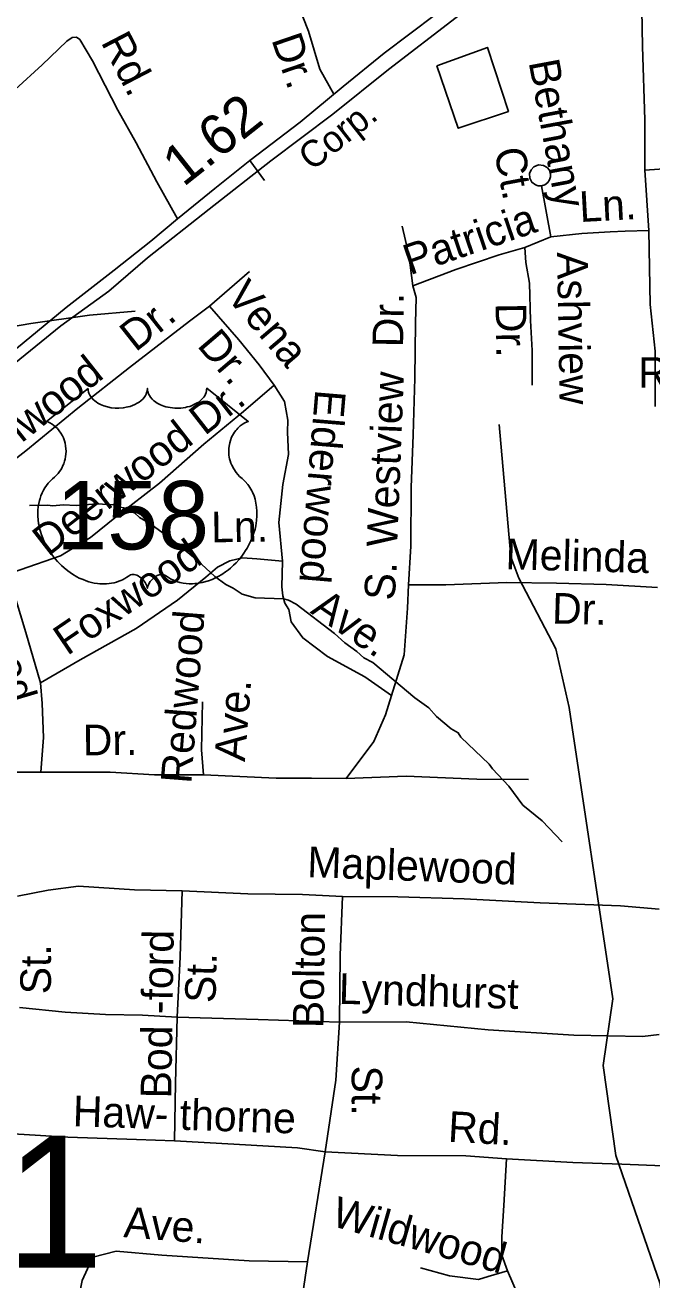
# Model space of a CAD drawing. Extents: x 1547597 to 1699558, y 810033 to 920809.
# Drawn here: x 1618018 to 1619963, y 849367 to 853258 of the extents above; entities that cross this region are included whole.
import ezdxf

# ---------------------------------------------------------------- set-up
doc = ezdxf.new("R2010")
doc.units = 0
for name, color, linetype in [('Exist Cultural Warehouse Building Footprint', 7, 'Continuous'), ('Exist Hydrographic Creek Single Shore', 7, 'Continuous'), ('Exist Hydrographic Misc Water Feature', 7, 'Continuous'), ('Exist Railroad Mainline', 7, 'Continuous'), ('Exist Railroad Mainline Label', 7, 'Continuous'), ('Exist Railroad Siding', 7, 'Continuous'), ('Exist Road Non-System Type 51', 7, 'Continuous'), ('Exist Road Non-System Type 51 Label', 7, 'Continuous'), ('Exist Road Primary US Mileage Hundredths English Label', 7, 'Continuous'), ('Exist Road Primary US Shield CELL', 7, 'Continuous'), ('Exist Road Primary US Shield Number Label', 7, 'Continuous'), ('Exist Road Primary US Structure RailRoad Number Label', 7, 'Continuous'), ('Exist Road Primary US UnDivided 4 Lane Attributed', 7, 'Continuous')]:
    doc.layers.add(name, color=color, linetype=linetype)

msp = doc.modelspace()

# ---------------------------------------------------------------- linework, layer by layer
at = {"layer": 'Exist Cultural Warehouse Building Footprint'}
msp.add_lwpolyline([(1619295.6, 853132.2), (1619362.3, 852938.5), (1619518.2, 852990.5), (1619452.7, 853188.8)], close=True, dxfattribs=at)
at = {"layer": 'Exist Hydrographic Creek Single Shore'}
msp.add_lwpolyline([(1620166.7, 847722.6), (1620182.7, 848273.9), (1620015.7, 848891.1), (1620019.7, 849033.4), (1619989.3, 849355.1), (1619851.2, 849753.6), (1619811.7, 850031.7), (1619842.5, 850238.6), (1619706.6, 851142.3), (1619664.8, 851324.1), (1619550.8, 851543.1), (1619525.8, 851609.2), (1619489.5, 852019.8)], dxfattribs=at)
at = {"layer": 'Exist Hydrographic Misc Water Feature'}
msp.add_lwpolyline([(1618032.6, 851768.3), (1618088.5, 851769.5), (1618104.5, 851767.3), (1618136.5, 851770.9), (1618176.5, 851768.3), (1618240.6, 851773.4), (1618294.5, 851770.7), (1618308.4, 851764.5), (1618330.3, 851760.2), (1618344.1, 851750), (1618358.1, 851745.8), (1618373.9, 851731.6), (1618405.7, 851713.1), (1618472.9, 851664.2), (1618552, 851599.1), (1618607.2, 851548.3), (1618641, 851523.9), (1618664, 851511.9), (1618692.4, 851493.2), (1618732.3, 851482.6), (1618820.2, 851479.4), (1618836.2, 851475.1), (1618860, 851462.8), (1618978.7, 851371.2), (1619010.3, 851342.8), (1619047.9, 851316.2), (1619069.5, 851295.9), (1619097.3, 851281.6), (1619227.7, 851171.8), (1619271.3, 851141.2), (1619295, 851114.8), (1619340.4, 851076.2), (1619362.2, 851063.9), (1619370, 851049.8), (1619458.8, 850966.6), (1619468.6, 850952.5), (1619519.8, 850897.8), (1619563, 850839.2), (1619622.3, 850790.3), (1619684.8, 850726.1)], dxfattribs=at)
at = {"layer": 'Exist Railroad Mainline'}
msp.add_lwpolyline([(1617957.9, 852185.8), (1618129.4, 852325.6), (1618278.7, 852433.6), (1618397.8, 852536), (1618589.6, 852687.4), (1618781.3, 852837), (1618973, 852982.4), (1619146.4, 853120.2), (1619356.2, 853281.4), (1619527.7, 853409.2), (1619701.5, 853551), (1619895, 853700.3), (1620082.8, 853844), (1620258.1, 853973.7), (1620397.2, 854071.7), (1620491.9, 854132.7), (1620621, 854220.9), (1620717.5, 854273.6), (1620826, 854318.2)], dxfattribs=at)
at = {"layer": 'Exist Railroad Siding'}
msp.add_lwpolyline([(1618359.7, 852370.7), (1618217.8, 852358.5), (1618036.6, 852332.4), (1617915.5, 852312.2), (1617850.8, 852289.1), (1617794.9, 852253.8)], dxfattribs=at)
at = {"layer": 'Exist Road Non-System Type 51'}
for p, q in [((1618715.9, 852837.9), (1618761.3, 852776.6)), ((1619940.9, 852808.4), (1619953.6, 852621.4)), ((1619649.8, 852601.3), (1619620.2, 852759.6)), ((1619649.8, 852601.3), (1619569.3, 852568.5)), ((1618714.7, 852494.4), (1618590.8, 852386.9))]:
    msp.add_line(p, q, dxfattribs=at)
for points in [[(1619926.4, 853564.9), (1619930.1, 853420.1), (1619933.7, 853192.1), (1619940.9, 852964), (1619940.9, 852808.4)], [(1618816.1, 853418), (1618863.1, 853328.2), (1618897.7, 853239.7), (1618932.9, 853121.8), (1618976.3, 853043.6)], [(1620782.3, 853237.9), (1620701.6, 853195.1), (1620578.6, 853108.9), (1620406.7, 852983.5), (1620285.5, 852893.6), (1620215, 852852.6), (1620156.7, 852831.5), (1620060.6, 852816.9), (1619940.9, 852808.4)], [(1618491.3, 852657.4), (1618427.2, 852772.2), (1618363, 852893.1), (1618306.6, 852993.9), (1618227.1, 853147), (1618188, 853213.5), (1618178, 853220.9), (1618164.1, 853219.9), (1618148.1, 853208.1), (1618071, 853135.4), (1617988, 853058.6)], [(1619620.2, 852759.6), (1619631.5, 852762.5), (1619640.2, 852769.6), (1619646, 852778.1), (1619649, 852787.2), (1619649, 852797), (1619645, 852807.9), (1619638.1, 852816.4), (1619627.3, 852823.1), (1619611.1, 852824.8), (1619597, 852818.7), (1619588.8, 852809.4), (1619583.5, 852797.7), (1619584.2, 852783.3), (1619590.6, 852771), (1619601.6, 852762.3), (1619610.2, 852759.6), (1619620.2, 852759.6)], [(1619221.9, 852449.9), (1619209.4, 852546), (1619188.8, 852634.2)], [(1619953.6, 852621.4), (1619880.3, 852619.4), (1619833.8, 852616.6), (1619745.9, 852611.7), (1619649.8, 852601.3)], [(1619953.6, 852621.4), (1619958, 852392.1), (1619973.6, 852247.5), (1619972.9, 852075.6)], [(1619569.3, 852568.5), (1619489, 852545.7), (1619354.6, 852499.8), (1619221.9, 852449.9)], [(1619569.3, 852568.5), (1619572.5, 852521.6), (1619583.6, 852458.2), (1619586.3, 852342.5), (1619591.8, 852248.8), (1619591.8, 852141.3)], [(1619221.9, 852449.9), (1619231.4, 852413.7), (1619230.1, 852333.6), (1619227.5, 852163.8), (1619222.9, 851988), (1619216.4, 851824.2), (1619215.5, 851642.3), (1619207.9, 851522.6)], [(1618590.8, 852386.9), (1618529, 852340.6), (1618342.3, 852196.2), (1618182.5, 852070.8), (1618020.8, 851937.8), (1617861.1, 851815.5)], [(1618791.7, 852141.7), (1618744.9, 852205.1), (1618681.6, 852282.2), (1618590.8, 852386.9)], [(1617968.5, 851556.5), (1618003.2, 851569.2), (1618128.3, 851612.8), (1618221.1, 851669.3), (1618301.9, 851734.1), (1618435.5, 851838.1), (1618572.7, 851958.2), (1618696, 852060.2), (1618791.7, 852141.7)], [(1618817.4, 851596), (1618805.5, 851716.3), (1618818.5, 851833.8), (1618835.8, 851926.8), (1618833, 851995.7), (1618834, 852033.1), (1618823, 852091.4), (1618791.7, 852141.7)], [(1618066.7, 851218.5), (1618189.2, 851290), (1618362.7, 851387.3), (1618491.7, 851475.3), (1618578.8, 851546), (1618615.3, 851577.5), (1618653.5, 851596.9), (1618693.5, 851606.3), (1618737.7, 851603.2), (1618817.4, 851596)], [(1619155.1, 851179), (1619072.5, 851236.8), (1618956.9, 851300.2), (1618879.8, 851358.1), (1618844, 851407.7), (1618836.4, 851446), (1618824.8, 851466), (1618818.2, 851488.9), (1618815.1, 851516.8), (1618817.4, 851596)], [(1617968.5, 851556.5), (1617987.8, 851484.8), (1618020.8, 851374.6), (1618066.7, 851218.5)], [(1619207.9, 851522.6), (1619323.7, 851522.9), (1619513.6, 851530), (1619667.4, 851527.7), (1619821.2, 851523.4), (1619980.3, 851514)], [(1619207.9, 851522.6), (1619204.6, 851450.7), (1619194.5, 851305), (1619155.1, 851179)], [(1618066.7, 851218.5), (1618071.6, 851154.5), (1618075.9, 851049.5), (1618067.6, 850942)], [(1619155.1, 851179), (1619136.6, 851119.4), (1619100.6, 851036.5), (1619014.7, 850921.6)], [(1618568.7, 851159.7), (1618566, 851010.9), (1618571.5, 850933.8)], [(1618067.6, 850942), (1617943.7, 850942), (1617770.5, 850950.2), (1617592.6, 850952.8), (1617404.8, 850948.8)], [(1618571.5, 850933.8), (1618420, 850933.8), (1618282.4, 850942), (1618067.6, 850942)], [(1619014.7, 850921.6), (1618906.7, 850923.3), (1618797.2, 850922.7), (1618571.5, 850933.8)], [(1619580.3, 850919.4), (1619420.4, 850919.8), (1619200.8, 850929), (1619014.7, 850921.6)], [(1618505.9, 850574.2), (1618358.2, 850577.3), (1618184.6, 850588.5), (1618090.5, 850576), (1617994.5, 850557.3)], [(1618505.9, 850574.2), (1618499.9, 850369.1), (1618490.8, 850182.1)], [(1619003.4, 850556.2), (1618879.4, 850562.2), (1618709.8, 850564.6), (1618505.9, 850574.2)], [(1619003.4, 850556.2), (1618996.5, 850374.5), (1618993.5, 850166.6)], [(1619985.7, 850516.9), (1619866.1, 850527.3), (1619616.3, 850537), (1619380.8, 850548.6), (1619175.1, 850555.6), (1619003.4, 850556.2)], [(1618490.8, 850182.1), (1618382.3, 850188.2), (1618267.9, 850190.5), (1618143, 850197.7), (1618001.1, 850211.6)], [(1618490.8, 850182.1), (1618484.8, 849977), (1618481.8, 849799.1)], [(1618993.5, 850166.6), (1618741.7, 850174.3), (1618490.8, 850182.1)], [(1618993.5, 850166.6), (1618982.6, 849986.9), (1618949.1, 849764)], [(1619985.7, 850127.8), (1619934.5, 850121.8), (1619721, 850126.5), (1619455.6, 850142.5), (1619201.2, 850167.4), (1618993.5, 850166.6)], [(1618481.8, 849799.1), (1618364.6, 849802.4), (1618150.8, 849809.5), (1617981.1, 849820)], [(1618949.1, 849764), (1618863.5, 849776.8), (1618666, 849787.9), (1618481.8, 849799.1)], [(1618949.1, 849764), (1618894.8, 849423.2)], [(1619512.5, 849743.1), (1619386.3, 849751.8), (1619174.4, 849752.9), (1618949.1, 849764)], [(1619515.3, 849395.3), (1619497.5, 849444.5), (1619497.6, 849500.8), (1619503.5, 849598.3), (1619512.5, 849743.1)], [(1619997.8, 849720.6), (1619869.4, 849726.6), (1619717.6, 849730.9), (1619512.5, 849743.1)], [(1618894.8, 849423.2), (1618714, 849426.2), (1618442.7, 849444.3), (1618301.1, 849456.3), (1618228.7, 849438.2), (1618195.6, 849365.8), (1618174.5, 849263.3), (1618162.4, 849118.5)], [(1618894.8, 849423.2), (1618852.6, 849139.6)], [(1619515.3, 849395.3), (1619455.1, 849378.1), (1619424.7, 849368.6), (1619335.1, 849379.9), (1619245.6, 849405.3)], [(1619636.1, 849124.8), (1619599.7, 849197.5), (1619561.2, 849287.9), (1619515.3, 849395.3)]]:
    msp.add_lwpolyline(points, dxfattribs=at)
at = {"layer": 'Exist Road Primary US Shield CELL'}
msp.add_lwpolyline([(1618213.9, 852131.6), (1618214.2, 852126.3), (1618215.5, 852119.9), (1618216.5, 852116.7), (1618219.5, 852110.4), (1618224.3, 852103.1), (1618231.1, 852095.9), (1618238.8, 852089.5), (1618244, 852086.2), (1618252.8, 852081.5), (1618262.7, 852077.3), (1618273.8, 852074.1), (1618285.1, 852071.8), (1618297.5, 852070.5), (1618309.7, 852070.2), (1618322.9, 852071.2), (1618337.5, 852074), (1618344.3, 852075.8), (1618351.8, 852078.4), (1618358.8, 852081.3), (1618366.4, 852085.4), (1618372.6, 852089.3), (1618377.4, 852092.8), (1618384.3, 852099.4), (1618389.7, 852106.1), (1618392, 852109.9), (1618393.9, 852113.6), (1618396.6, 852121.3), (1618397.4, 852124.7), (1618397.9, 852131.8), (1618398.4, 852125.9), (1618399, 852122.1), (1618400, 852118.5), (1618401.5, 852114.6), (1618404.2, 852109.2), (1618407.3, 852104.6), (1618413, 852097.8), (1618416.6, 852094.5), (1618419.8, 852091.8), (1618428.6, 852085.8), (1618438.8, 852080.7), (1618443.8, 852078.5), (1618449, 852076.6), (1618455.5, 852074.7), (1618462.3, 852073.1), (1618468.9, 852071.9), (1618475.8, 852070.9), (1618482.8, 852070.4), (1618488.5, 852070.2), (1618495.4, 852070.3), (1618501.9, 852070.7), (1618508.5, 852071.5), (1618515.8, 852072.7), (1618521.6, 852074), (1618529.4, 852076), (1618536.4, 852078.5), (1618542.5, 852081.2), (1618550.5, 852085.4), (1618557, 852089.4), (1618561.7, 852093.2), (1618567.3, 852098.4), (1618572.6, 852104.5), (1618575.7, 852109), (1618577.9, 852113.6), (1618580, 852118.5), (1618581.2, 852123.7), (1618581.8, 852128.2), (1618582, 852132), (1618710.6, 852029.5), (1618707.5, 852028.4), (1618700.5, 852025), (1618695, 852021.7), (1618686.1, 852015.5), (1618682.4, 852012), (1618678.6, 852008.5), (1618675.1, 852004.7), (1618672, 852001.1), (1618668.3, 851995.9), (1618664.9, 851990.8), (1618661.7, 851985.1), (1618659.3, 851980.1), (1618655.3, 851969.8), (1618653.4, 851963.3), (1618652.2, 851957.7), (1618650.7, 851946.2), (1618650.3, 851940.8), (1618650.3, 851935.4), (1618650.6, 851929.7), (1618651.1, 851924.2), (1618652.1, 851918.5), (1618653, 851913.5), (1618654.6, 851907.3), (1618656.9, 851900.2), (1618659.7, 851893.3), (1618665.6, 851882.1), (1618673.2, 851870.7), (1618678.5, 851864.3), (1618683.9, 851858.9), (1618691.8, 851852.2), (1618696.1, 851848.4), (1618701, 851843.4), (1618709.1, 851834.1), (1618712.3, 851829.7), (1618715.7, 851824.7), (1618718.7, 851819.6), (1618721.7, 851814.2), (1618724.2, 851809.4), (1618728.7, 851798.4), (1618732, 851787.7), (1618733.5, 851782), (1618735.9, 851769.4), (1618736.8, 851763.2), (1618737.8, 851750.9), (1618737.8, 851736), (1618736.7, 851721.8), (1618734, 851705.4), (1618731.8, 851695.5), (1618728.4, 851684), (1618725.2, 851674), (1618719.3, 851659.4), (1618714.1, 851648.7), (1618707.3, 851636.3), (1618702.7, 851628.8), (1618697.3, 851620.7), (1618690.6, 851611.4), (1618682.7, 851601.6), (1618673.2, 851591.1), (1618665.5, 851583.5), (1618655.5, 851574.5), (1618649.4, 851569.5), (1618640.7, 851563), (1618628.9, 851555.1), (1618617.2, 851548.3), (1618607.2, 851543.2), (1618598.4, 851539.4), (1618587, 851535.1), (1618568.1, 851529.8), (1618561.1, 851528.4), (1618552.9, 851527.2), (1618545.3, 851526.4), (1618537.8, 851526), (1618527.8, 851526), (1618517.9, 851526.7), (1618508.4, 851528.1), (1618498.6, 851530.1), (1618488.4, 851533.2), (1618479.1, 851536.8), (1618469.7, 851541.5), (1618453.7, 851551.5), (1618449.2, 851553.9), (1618446.6, 851554.6), (1618440.4, 851554.9), (1618434.6, 851553.7), (1618428.7, 851551.3), (1618425.2, 851549.4), (1618420.4, 851546.3), (1618416.8, 851543.4), (1618412.4, 851539.2), (1618409.3, 851535.8), (1618407, 851533), (1618402.5, 851526), (1618400.9, 851522.6), (1618399.3, 851518.3), (1618397.8, 851511.9), (1618395.8, 851519.9), (1618393.4, 851525.3), (1618390.7, 851529.8), (1618387.8, 851533.9), (1618383.3, 851539), (1618379.3, 851542.9), (1618374.5, 851546.8), (1618369.3, 851550), (1618365.2, 851552.1), (1618361.4, 851553.5), (1618356.7, 851554.7), (1618352.9, 851555), (1618349.8, 851554.9), (1618345.5, 851553.9), (1618339.7, 851549.7), (1618334.2, 851545.9), (1618328.2, 851542.2), (1618321.1, 851538.4), (1618315.8, 851536), (1618309.6, 851533.6), (1618302.3, 851531.1), (1618294.4, 851529.1), (1618286.3, 851527.5), (1618279.1, 851526.3), (1618271.5, 851525.6), (1618264.6, 851525.4), (1618257.4, 851525.5), (1618250.6, 851526), (1618242.8, 851526.7), (1618233, 851528.2), (1618225, 851530), (1618216.5, 851532.3), (1618207.8, 851535), (1618198.4, 851538.6), (1618186.7, 851543.7), (1618178.6, 851547.8), (1618165.8, 851555.2), (1618150.7, 851565.6), (1618139.4, 851574.8), (1618131.1, 851582.3), (1618118.8, 851594.8), (1618111.6, 851602.9), (1618100.4, 851617.5), (1618093.2, 851628.1), (1618088.5, 851635.8), (1618081.6, 851648.3), (1618077.9, 851656.1), (1618073, 851667.5), (1618069.2, 851677.9), (1618066, 851687.8), (1618064.3, 851694.1), (1618061.9, 851705.1), (1618060.4, 851713), (1618058.9, 851723.7), (1618058.1, 851735), (1618058, 851745.4), (1618058.3, 851754.1), (1618059.2, 851764.2), (1618061, 851774.9), (1618063, 851784.1), (1618064.9, 851790.7), (1618067.6, 851798.7), (1618071.2, 851807.6), (1618075.5, 851816.1), (1618079.5, 851823.2), (1618084.6, 851830.8), (1618089.6, 851837.3), (1618096.2, 851844.4), (1618103, 851850.9), (1618109.3, 851856), (1618116.7, 851863.3), (1618120.6, 851867.7), (1618125.3, 851873.9), (1618129, 851879.6), (1618132, 851884.7), (1618135.9, 851892.2), (1618138.2, 851897.8), (1618141.2, 851906.5), (1618142.7, 851912.6), (1618144.2, 851920.4), (1618145.2, 851927.8), (1618145.6, 851937), (1618145.3, 851944.6), (1618144.3, 851953.5), (1618142.7, 851962), (1618140.7, 851969.4), (1618137.5, 851977.9), (1618134.5, 851984.2), (1618129.6, 851992.6), (1618124.1, 852000.4), (1618118.5, 852006.8), (1618112.8, 852012.5), (1618107.3, 852016.8), (1618102.1, 852020.5), (1618095.6, 852024.4), (1618089.3, 852027.5), (1618085.3, 852029.1)], close=True, dxfattribs=at)
at = {"layer": 'Exist Road Primary US UnDivided 4 Lane Attributed'}
msp.add_lwpolyline([(1617991.9, 852255.1), (1618145.6, 852382.7), (1618295.2, 852498.3), (1618408.5, 852588.6), (1618491.3, 852657.4), (1618606.7, 852751.5), (1618715.9, 852837.9), (1618871.6, 852957.5), (1619005.1, 853067.4), (1619132.5, 853171.5), (1619292.2, 853290.9)], dxfattribs=at)

# ---------------------------------------------------------------- texts
at = {"layer": 'Exist Railroad Mainline Label'}
msp.add_text('Corp.', height=82.02, rotation=38.2541, dxfattribs=at).set_placement((1618908, 852803.6))
at = {"layer": 'Exist Road Non-System Type 51 Label'}
for s, rotation, p in [('Rd.', 297.4529, (1618252.2, 853205.4)), ('Dr.', 288.9124, (1618781.8, 853213.5)), ('Bethany', 280.5941, (1619580.4, 853143.7)), ('Ct.', 280.5941, (1619473.4, 852870.4)), ('Ln.', 3.1367, (1619740.4, 852647.3)), ('Patricia', 18.8552, (1619211.9, 852481.9)), ('Ashview', 270.9549, (1619669, 852553.7)), ('Vena', 310.4853, (1618639.6, 852415.8)), ('Dr.', 38.3554, (1618361.1, 852242.6)), ('Dr.', 89.1239, (1619191.1, 852258.6)), ('Dr.', 270.9549, (1619478.2, 852395.9)), ('Dr.', 310.4853, (1618549.5, 852263.6)), ('Ashwood', 38.3759, (1617858, 851842.4)), ('Rosewood', 0.0365, (1619921, 852133.4)), ('Westview', 87.7181, (1619172.6, 851638.4)), ('Dr.', 38.0264, (1618575.7, 851983.1)), ('Elderwood', 265.2041, (1618919.2, 852129.9)), ('Deerwood', 37.8897, (1618089.3, 851608.5)), ('Blackwood', 286.5234, (1617790.4, 851738.2)), ('Ln.', 0.807, (1618596.4, 851654.2)), ('Foxwood', 34.2995, (1618149.1, 851301.2)), ('Melinda', 358.3907, (1619508.3, 851571.3)), ('S.', 86.3525, (1619164.7, 851472.3)), ('Ave.', 325.7081, (1618900.5, 851436.8)), ('Dr.', 358.3907, (1619652.5, 851402.9)), ('Redwood', 85.5101, (1618533.8, 850904.3)), ('Ave.', 85.5101, (1618700.3, 850972.7)), ('Dr.', 0.6483, (1618198, 850993.6)), ('Maplewood', 357.9123, (1618892.8, 850616.5)), ('Bolton', 89.1689, (1618944, 850147.5)), ('Bod -ford', 89.1279, (1618471.9, 849929.6)), ('St.', 89.7885, (1618098.4, 850252.9)), ('St.', 88.4328, (1618609.1, 850225.1)), ('Lyndhurst', 358.3388, (1618990.7, 850223.7)), ('St.', 270.0194, (1619031.8, 850032.1)), ('Haw- thorne', 358.0872, (1618165.4, 849844.2)), ('Rd.', 356.8088, (1619329.1, 849796.1)), ('Wildwood', 344.1437, (1618964.8, 849536.2)), ('Ave.', 355.4584, (1618322.3, 849500.2))]:
    msp.add_text(s, height=95, rotation=rotation, dxfattribs=at).set_placement(p)
at = {"layer": 'Exist Road Primary US Mileage Hundredths English Label'}
msp.add_text('1.62', height=125, rotation=38.359, dxfattribs=at).set_placement((1618509.4, 852754.2))
at = {"layer": 'Exist Road Primary US Shield Number Label'}
msp.add_text('158', height=212.5, dxfattribs=at).set_placement((1618115.1, 851632.3))
at = {"layer": 'Exist Road Primary US Structure RailRoad Number Label'}
msp.add_text('R301', height=410.1, dxfattribs=at).set_placement((1616951.3, 849405))

doc.saveas('drawing.dxf')
